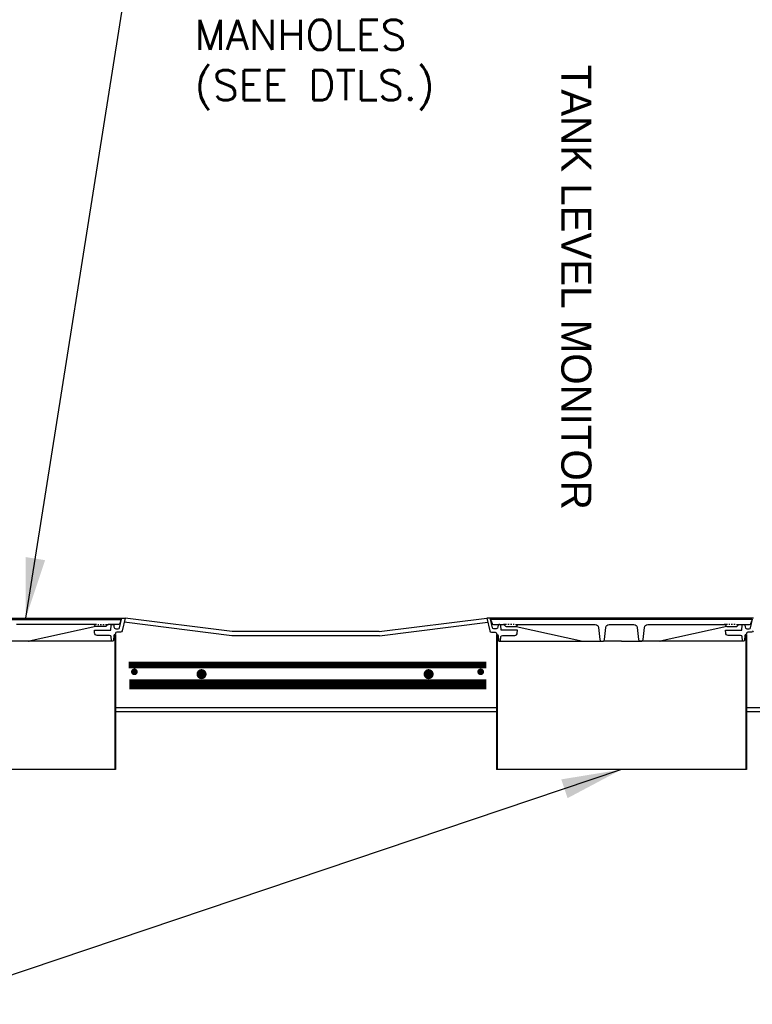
# Model space of a CAD drawing. Extents: x 1529 to 4201, y -422 to 622.
# Tile 408 of 460: x 3641 to 3696, y 474 to 547. Entities that reach past the tile are written whole.
import ezdxf

# ---------------------------------------------------------------- set-up
doc = ezdxf.new("R2010")
doc.units = 0
doc.header["$MEASUREMENT"] = 0
doc.linetypes.add('HIDDEN', pattern=[0.375, 0.25, -0.125])
doc.linetypes.add('TANK-SLAB$0$DASHED', pattern=[0.75, 0.5, -0.25])
for name, color, linetype in [('REBAR', 4, 'TANK-SLAB$0$DASHED'), ('TANK-MANHOLE', 2, 'CONTINUOUS'), ('TANK-SLAB', 6, 'CONTINUOUS'), ('TEXT', 3, 'CONTINUOUS')]:
    doc.layers.add(name, color=color, linetype=linetype)
doc.styles.add('SIMPFRAC', font='simpfrac')
doc.styles.add('SIMPLEX', font='simplex')
doc.dimstyles.new('DIM48', dxfattribs={"dimscale": 48, "dimtxt": 0.09375, "dimasz": 0.09375, "dimexe": 0.0625, "dimexo": 0.0625, "dimgap": 0.0625, "dimtad": 1, "dimdec": 4, "dimzin": 3, "dimdsep": 46, "dimlunit": 4, "dimtxsty": 'SIMPLEX', "dimcen": 0, "dimclrd": 3, "dimclre": 3, "dimclrt": 3, "dimadec": 0, "dimazin": 0, "dimtfac": 1, "dimtdec": 4, "dimtofl": 0, "dimtmove": 2, "dimatfit": 3, "dimfxl": 1, "dimfrac": 2, "dimtolj": 1, "dimtzin": 3, "dimarcsym": 0})

msp = doc.modelspace()

# ---------------------------------------------------------------- linework, layer by layer
at = {"layer": 'REBAR', "linetype": 'HIDDEN', "const_width": 0.5}
msp.add_lwpolyline([(3676.26831, 498.97139), (3649.5323, 498.97139)], dxfattribs=at)
at = {"layer": 'REBAR'}
for points, const_width in [([(3649.84764, 498.47139, 1), (3650.09764, 498.47139, 1)], 0.25), ([(3654.80197, 498.29581, 1), (3655.17697, 498.29581, 1)], 0.375), ([(3671.76997, 498.29581, 1), (3672.14497, 498.29581, 1)], 0.375), ([(3675.72387, 498.47139, 1), (3675.97387, 498.47139, 1)], 0.25)]:
    msp.add_lwpolyline(points, format="xyb", close=True, dxfattribs=dict(at, const_width=const_width))
at = {"layer": 'REBAR', "const_width": 0.75}
msp.add_lwpolyline([(3676.26831, 497.53689), (3649.59372, 497.53689)], dxfattribs=at)
at = {"layer": 'TANK-MANHOLE', "color": 1, "linetype": 'Continuous'}
for p, q in [((3629.34795, 502.47878), (3649.09569, 502.47878)), ((3647.13162, 502.00858), (3646.89306, 502.00858)), ((3647.22733, 502.00858), (3647.32303, 502.00858)), ((3647.41874, 502.00858), (3647.51444, 502.00858)), ((3647.60876, 502.00858), (3647.70446, 502.00858)), ((3647.80017, 502.00858), (3648.03873, 502.00858)), ((3648.2981, 502.00858), (3648.37578, 502.00858)), ((3696.23813, 502.47879), (3676.4904, 502.47879)), ((3677.78592, 502.00859), (3677.54736, 502.00859)), ((3677.97733, 502.00859), (3677.88163, 502.00859)), ((3678.16735, 502.00859), (3678.07165, 502.00859)), ((3678.35876, 502.00859), (3678.26306, 502.00859)), ((3678.45446, 502.00859), (3678.69302, 502.00859)), ((3696.1299, 502.38586), (3686.36982, 502.38586)), ((3694.28517, 502.00859), (3694.04661, 502.00859)), ((3694.47658, 502.00859), (3694.38087, 502.00859)), ((3694.6666, 502.00859), (3694.5709, 502.00859)), ((3694.85801, 502.00859), (3694.7623, 502.00859)), ((3694.95371, 502.00859), (3695.19227, 502.00859)), ((3647.09329, 501.85892), (3642.11067, 500.75611)), ((3648.51309, 501.25405), (3648.51309, 491.16767)), ((3648.51309, 501.22076), (3648.56164, 501.22076)), ((3648.56164, 501.22076), (3648.56164, 491.16767)), ((3677.02445, 501.22077), (3677.02445, 491.16768)), ((3677.073, 501.22077), (3677.02445, 501.22077)), ((3677.073, 501.25406), (3677.073, 491.16768)), ((3678.4928, 501.85893), (3683.47541, 500.75612)), ((3694.24683, 501.85893), (3689.25974, 500.75496)), ((3695.66803, 501.22077), (3695.66803, 491.16768)), ((3695.66803, 501.22077), (3695.71518, 501.22077)), ((3695.71518, 501.22077), (3695.71518, 491.16768)), ((3642.06213, 500.75195), (3640.56167, 500.75195)), ((3648.33278, 500.75195), (3642.08211, 500.75195)), ((3677.25331, 500.75196), (3683.50398, 500.75196)), ((3683.52396, 500.75196), (3685.02441, 500.75196)), ((3686.36982, 500.75196), (3685.02441, 500.75196)), ((3686.36982, 500.75196), (3687.71522, 500.75196)), ((3689.23622, 500.75196), (3687.71522, 500.75196)), ((3695.48633, 500.75196), (3689.25517, 500.75196)), ((3648.56164, 491.16767), (3629.84502, 491.16767)), ((3695.71518, 491.16768), (3677.02445, 491.16768))]:
    msp.add_line(p, q, dxfattribs=at)
for points in [[(3639.21627, 502.38585), (3648.97497, 502.38585), (3648.96942, 502.32205), (3648.8775, 502.07019, -0.31505687), (3648.78943, 502.00858), (3648.03873, 502.00858, 0.20068244), (3647.97198, 501.98067), (3647.87244, 501.87976, -0.20068244), (3647.8057, 501.85185), (3647.46589, 501.85185), (3647.12609, 501.85185, -0.20067998), (3647.05935, 501.87976), (3646.9598, 501.98067, 0.20067998), (3646.89306, 502.00858), (3641.17299, 502.00858, 0.38381878)], [(3686.36982, 502.38586), (3676.61112, 502.38586), (3676.61667, 502.32206), (3676.70859, 502.0702, 0.31505687), (3676.79666, 502.00859), (3677.54736, 502.00859, -0.20068244), (3677.6141, 501.98068), (3677.71365, 501.87977, 0.20068244), (3677.78039, 501.85186), (3678.12019, 501.85186), (3678.46, 501.85186, 0.20067998), (3678.52674, 501.87977), (3678.62629, 501.98068, -0.20067998), (3678.69303, 502.00859), (3684.4131, 502.00859, -0.38381878), (3684.66172, 501.78476), (3684.75572, 500.89185, 0.38381878), (3684.91111, 500.75196), (3684.93937, 500.75196, 0.38381878), (3685.09476, 500.89185), (3685.18875, 501.78476, -0.38381878), (3685.43913, 502.00859), (3687.30189, 502.00859, -0.38336671), (3687.55083, 501.78515), (3687.64631, 500.89161, 0.38336671), (3687.80168, 500.75196), (3687.8285, 500.75196, 0.38336671), (3687.98386, 500.89161), (3688.07935, 501.78515, -0.38336671), (3688.32793, 502.00859), (3694.04661, 502.00859, -0.20067998), (3694.11335, 501.98068), (3694.2129, 501.87977, 0.20067998), (3694.27964, 501.85186), (3694.61944, 501.85186), (3694.95924, 501.85186, 0.20068244), (3695.02599, 501.87977), (3695.12553, 501.98068, -0.20068244), (3695.19227, 502.00859), (3695.94437, 502.00859, 0.31505809), (3696.03243, 502.0702), (3696.12435, 502.32206), (3696.1299, 502.38586), (3686.36982, 502.38586)], [(3696.21594, 501.53978, -0.3489397), (3696.0941, 501.44269), (3695.81366, 501.44269, 0.39805274), (3695.71936, 501.35414), (3695.7138, 501.25406), (3695.66092, 501.25406, 0.38836603), (3695.59867, 501.19711), (3695.56401, 500.8089, -0.38836603), (3695.50175, 500.75196), (3695.47248, 500.75196, -0.39889443), (3695.41006, 500.81117), (3695.39612, 501.07598, 0.39889443), (3695.2713, 501.19441), (3694.34341, 501.19441, -0.39805028), (3694.1562, 501.37151), (3694.14508, 501.57168), (3695.3712, 501.57168), (3695.39064, 501.9493, -0.39923087), (3695.45306, 502.00859), (3695.53208, 502.00859, -0.39953151), (3695.5945, 501.94924), (3695.60065, 501.82728, 0.39953151), (3695.7411, 501.69374), (3695.91936, 501.69374, 0.34858266), (3696.01066, 501.76619), (3696.16, 502.40646, -0.35017412)]]:
    msp.add_lwpolyline(points, format="xyb", dxfattribs=at)
for points in [[(3648.37714, 502.00858, -0.39953151), (3648.43956, 501.94923), (3648.44571, 501.82727, 0.39953151), (3648.58616, 501.69373), (3648.76443, 501.69373, 0.34858266), (3648.85573, 501.76618), (3649.00507, 502.40644, -0.35017412), (3649.09569, 502.47878), (3649.27877, 502.47878), (3649.06101, 501.53977, -0.3489397), (3648.93916, 501.44268), (3648.65873, 501.44268, 0.39805274), (3648.56442, 501.35413), (3648.55886, 501.25405), (3648.50599, 501.25405, 0.38836603), (3648.44373, 501.1971), (3648.40907, 500.80889, -0.38836603), (3648.34682, 500.75195), (3648.31754, 500.75195, -0.39889443), (3648.25513, 500.81116), (3648.24119, 501.07597, 0.39889443), (3648.11636, 501.1944), (3647.18848, 501.1944, -0.39805028), (3647.00127, 501.3715), (3646.99015, 501.57167), (3648.21627, 501.57167), (3648.23571, 501.94929, -0.39923087), (3648.29812, 502.00858)], [(3677.20894, 502.00859, 0.39953151), (3677.14652, 501.94924), (3677.14037, 501.82728, -0.39953151), (3676.99993, 501.69374), (3676.82166, 501.69374, -0.34858266), (3676.73036, 501.76619), (3676.58102, 502.40646, 0.35017412), (3676.4904, 502.47879), (3676.30732, 502.47879), (3676.52508, 501.53978, 0.3489397), (3676.64692, 501.44269), (3676.92736, 501.44269, -0.39805274), (3677.02166, 501.35414), (3677.02722, 501.25406), (3677.0801, 501.25406, -0.38836603), (3677.14235, 501.19711), (3677.17702, 500.8089, 0.38836603), (3677.23927, 500.75196), (3677.26855, 500.75196, 0.39889443), (3677.33096, 500.81117), (3677.3449, 501.07598, -0.39889443), (3677.46972, 501.19441), (3678.39761, 501.19441, 0.39805028), (3678.58482, 501.37151), (3678.59594, 501.57168), (3677.36982, 501.57168), (3677.35038, 501.9493, 0.39923087), (3677.28796, 502.00859)]]:
    msp.add_lwpolyline(points, format="xyb", close=True, dxfattribs=at)
for centre, radius, start, end in [((3642.06213, 501.003), 0.25105, 270, 280.8735204), ((3683.52396, 501.00301), 0.25105, 259.1264796, 270), ((3689.23622, 500.84571), 0.09375, 270, 284.5308152)]:
    msp.add_arc(centre, radius, start, end, dxfattribs=at)
at = {"layer": 'TANK-SLAB', "color": 2, "linetype": 'Continuous'}
for p, q in [((3657.25923, 501.16629), (3649.20779, 502.17272)), ((3657.27869, 501.47879), (3649.27877, 502.47878)), ((3668.27373, 501.47879), (3676.30794, 502.48307)), ((3668.29318, 501.16629), (3676.37735, 502.17681)), ((3668.29318, 501.16629), (3657.25923, 501.16629)), ((3668.27373, 501.47879), (3657.27869, 501.47879)), ((3677.02445, 495.79129), (3648.56164, 495.79129)), ((3677.02445, 495.47879), (3648.56164, 495.47879)), ((3712.14038, 495.79125), (3695.71518, 495.79125)), ((3712.14038, 495.47875), (3695.71518, 495.47875))]:
    msp.add_line(p, q, dxfattribs=at)

# ---------------------------------------------------------------- texts
at = {"layer": 'TEXT', "linetype": 'Continuous', "style": 'SIMPFRAC'}
msp.add_text('TANK LEVEL MONITOR', height=2.25, rotation=270, dxfattribs=at).set_placement((3681.87519, 543.84759))
at = {"layer": 'TEXT', "insert": (3654.48183, 554.7034), "char_height": 2.25, "width": 52.9500821, "attachment_point": 1, "style": 'SIMPLEX'}
msp.add_mtext('EDGE OF SLOPE\\PAWAY FROM\\PMANHOLES\\P(SEE DTLS.)', dxfattribs=at)

# ---------------------------------------------------------------- leaders
at = {"layer": 'TEXT'}
for points in [[(3641.86093, 502.4882), (3649.96575, 553.63116), (3654.06616, 553.63116)], [(3686.36982, 491.16768), (3634.33475, 473.62026), (3627.47196, 473.62026)]]:
    msp.add_leader(points, dimstyle='DIM48', override={"dimgap": 0.0625, "dimtad": 0}, dxfattribs=at)

doc.saveas('drawing.dxf')
